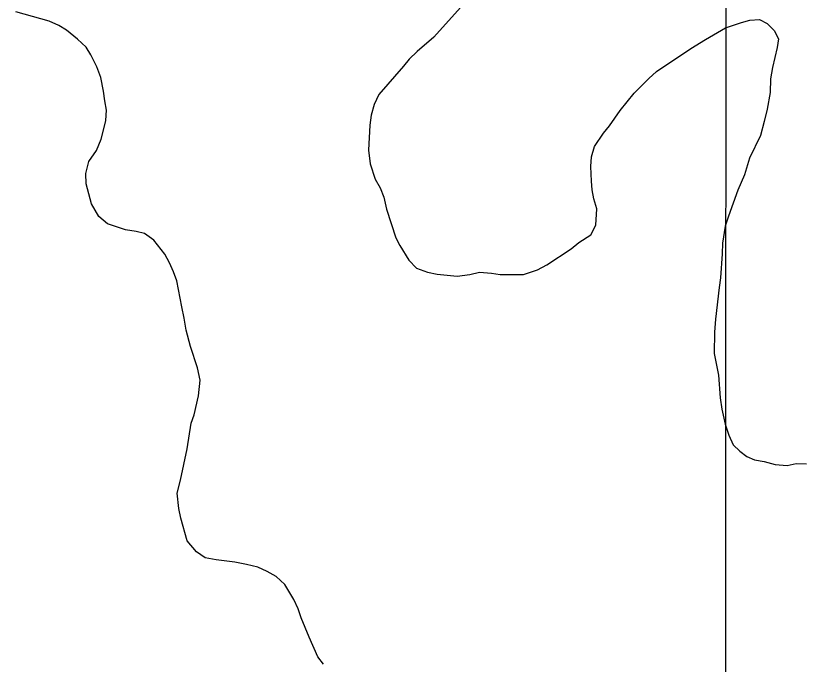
# Model space of a CAD drawing. Extents: x 3245246 to 3283090, y 806824 to 832173.
# Drawn here: x 3270111.8 to 3270391, y 827253.6 to 827484.2 of the extents above; entities that cross this region are included whole.
import ezdxf

# ---------------------------------------------------------------- set-up
doc = ezdxf.new("R2010")
doc.units = 0
for name, color, linetype in [('V-GRID-MAJR', 7, 'Continuous'), ('V-SITE-VEGE', 7, 'Continuous'), ('V-TOPO-SHOR', 7, 'Continuous')]:
    doc.layers.add(name, color=color, linetype=linetype)

msp = doc.modelspace()

# ---------------------------------------------------------------- linework, layer by layer
at = {"layer": 'V-GRID-MAJR'}
msp.add_spline([(3270359.855, 812204.147), (3270361.617, 818263.317), (3270363.381, 824325.573), (3270365.144, 830387.867), (3270365.145, 830390.912)], degree=3, dxfattribs=at)
at = {"layer": 'V-SITE-VEGE'}
for p, q in [((3270123.666, 827482.2360000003), (3270111.811, 827485.533)), ((3270269.8510000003, 827487.088), (3270260.465, 827476.569)), ((3270369.6950000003, 827481.779), (3270372.681, 827482.5210000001)), ((3270372.681, 827482.5210000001), (3270376.13, 827482.785)), ((3270376.13, 827482.785), (3270378.927, 827481.337)), ((3270127.091, 827480.622), (3270123.666, 827482.2360000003)), ((3270129.886, 827479.0190000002), (3270127.091, 827480.622)), ((3270356.923, 827475.6950000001), (3270364.0300000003, 827479.824)), ((3270364.0300000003, 827479.824), (3270369.6950000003, 827481.779)), ((3270378.927, 827481.337), (3270381.401, 827478.9530000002)), ((3270133.757, 827475.8300000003), (3270129.886, 827479.0190000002)), ((3270381.401, 827478.9530000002), (3270382.923, 827475.9570000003)), ((3270136.849, 827472.969), (3270133.757, 827475.8300000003)), ((3270260.465, 827476.569), (3270254.444, 827471.486)), ((3270351.711, 827472.4770000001), (3270356.923, 827475.6950000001)), ((3270382.923, 827475.9570000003), (3270382.413, 827472.8340000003)), ((3270138.535, 827470.282), (3270136.849, 827472.969)), ((3270254.444, 827471.486), (3270251.585, 827468.7050000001)), ((3270339.54, 827464.3470000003), (3270351.711, 827472.4770000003)), ((3270382.413, 827472.8340000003), (3270380.7460000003, 827465.807)), ((3270140.669, 827466.024), (3270138.535, 827470.282)), ((3270251.585, 827468.7050000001), (3270249.6720000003, 827466.2270000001)), ((3270142.025, 827462.2480000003), (3270140.669, 827466.024)), ((3270249.6720000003, 827466.2270000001), (3270240.917, 827456.1689999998)), ((3270380.7460000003, 827465.807), (3270380.0640000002, 827461.746)), ((3270336.843, 827461.8790000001), (3270339.54, 827464.3470000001)), ((3270143.053, 827457.378), (3270142.025, 827462.2480000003)), ((3270331.6, 827456.628), (3270336.843, 827461.8790000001)), ((3270380.0640000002, 827461.746), (3270379.9960000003, 827456.8920000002)), ((3270143.475, 827453.9270000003), (3270143.053, 827457.378)), ((3270240.917, 827456.169), (3270239.145, 827452.591)), ((3270326.6580000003, 827450.433), (3270331.6, 827456.628)), ((3270379.9960000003, 827456.8920000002), (3270378.819, 827450.957)), ((3270144.054, 827450.6290000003), (3270143.475, 827453.9270000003)), ((3270239.145, 827452.591), (3270238.154, 827448.848)), ((3270143.845, 827446.873), (3270144.054, 827450.6290000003)), ((3270238.154, 827448.848), (3270237.634, 827445.253)), ((3270322.824, 827445.006), (3270326.6580000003, 827450.433)), ((3270378.819, 827450.957), (3270377.8170000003, 827446.5870000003)), ((3270143.178, 827443.908), (3270143.845, 827446.873)), ((3270377.8170000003, 827446.5870000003), (3270376.494, 827441.594)), ((3270142.1890000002, 827440.3200000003), (3270143.178, 827443.908)), ((3270237.634, 827445.253), (3270237.1950000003, 827436.332)), ((3270320.752, 827442.3720000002), (3270322.824, 827445.006)), ((3270317.555, 827437.7170000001), (3270320.752, 827442.3720000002)), ((3270376.494, 827441.594), (3270372.623, 827433.5040000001)), ((3270140.5670000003, 827436.2710000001), (3270142.1890000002, 827440.3200000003)), ((3270316.4080000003, 827433.9730000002), (3270317.555, 827437.7170000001)), ((3270137.849, 827432.394), (3270140.5670000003, 827436.2710000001)), ((3270237.1950000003, 827436.332), (3270237.754, 827431.47)), ((3270136.6920000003, 827428.024), (3270137.849, 827432.394)), ((3270316.201, 827430.532), (3270316.4080000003, 827433.9730000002)), ((3270372.623, 827433.5040000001), (3270370.819, 827427.5770000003)), ((3270237.754, 827431.47), (3270239.559, 827426.121)), ((3270316.443, 827425.359), (3270316.201, 827430.532)), ((3270136.798, 827424.4210000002), (3270136.6920000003, 827428.024)), ((3270370.819, 827427.5770000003), (3270368.392, 827422.1290000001)), ((3270138.736, 827417.3470000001), (3270136.798, 827424.4210000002)), ((3270239.559, 827426.121), (3270241.394, 827422.963)), ((3270316.713, 827422.224), (3270316.443, 827425.359)), ((3270241.394, 827422.963), (3270242.6, 827419.655)), ((3270317.295, 827419.084), (3270316.713, 827422.224)), ((3270368.392, 827422.1290000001), (3270365.132, 827412.9360000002)), ((3270242.6, 827419.655), (3270243.636, 827415.414)), ((3270318.341, 827415.4670000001), (3270317.295, 827419.084)), ((3270141.335, 827412.77), (3270138.736, 827417.3470000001)), ((3270243.636, 827415.414), (3270246.94, 827405.188)), ((3270317.948, 827409.6780000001), (3270318.341, 827415.4670000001)), ((3270144.431, 827410.22), (3270141.335, 827412.77)), ((3270365.132, 827412.9360000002), (3270363.987, 827409.35)), ((3270150.823, 827408.094), (3270144.431, 827410.22)), ((3270154.571, 827407.417), (3270150.823, 827408.094)), ((3270157.538, 827406.7490000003), (3270154.571, 827407.4170000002)), ((3270316.176, 827406.257), (3270317.948, 827409.6780000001)), ((3270363.987, 827409.35), (3270362.961, 827403.257)), ((3270160.95, 827404.351), (3270157.538, 827406.7490000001)), ((3270164.796, 827399.4440000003), (3270160.95, 827404.351)), ((3270246.94, 827405.188), (3270248.312, 827402.5050000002)), ((3270311.91, 827403.4990000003), (3270316.176, 827406.257)), ((3270248.312, 827402.5050000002), (3270251.5270000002, 827397.2930000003)), ((3270309.217, 827401.3420000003), (3270311.91, 827403.4990000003)), ((3270362.961, 827403.257), (3270362.91, 827399.497)), ((3270166.4760000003, 827396.2880000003), (3270164.796, 827399.4440000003)), ((3270300.524, 827395.669), (3270309.217, 827401.3420000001)), ((3270362.91, 827399.497), (3270362.322, 827391.0490000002)), ((3270167.842, 827393.1360000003), (3270166.4760000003, 827396.2880000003)), ((3270251.5270000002, 827397.2930000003), (3270254.306, 827394.434)), ((3270169.0500000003, 827389.9840000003), (3270167.842, 827393.1360000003)), ((3270254.306, 827394.434), (3270258.202, 827392.9720000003)), ((3270273.2260000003, 827392.136), (3270276.683, 827393.0250000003)), ((3270276.683, 827393.0250000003), (3270280.906, 827392.6550000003)), ((3270292.332, 827392.182), (3270297.21, 827393.8360000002)), ((3270297.21, 827393.836), (3270300.524, 827395.669)), ((3270258.202, 827392.9720000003), (3270261.6380000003, 827392.296)), ((3270261.6380000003, 827392.296), (3270268.6750000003, 827391.573)), ((3270268.6750000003, 827391.573), (3270273.2260000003, 827392.136)), ((3270280.906, 827392.655), (3270284.031, 827392.1410000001)), ((3270284.031, 827392.1410000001), (3270292.332, 827392.182)), ((3270362.322, 827391.0490000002), (3270361.804, 827387.61)), ((3270170.799, 827380.723), (3270169.0500000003, 827389.9840000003)), ((3270361.804, 827387.61), (3270360.5500000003, 827376.3530000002)), ((3270171.682, 827376.637), (3270170.799, 827380.723)), ((3270172.407, 827372.4), (3270171.682, 827376.637)), ((3270360.5500000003, 827376.3530000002), (3270360.169, 827371.661)), ((3270173.892, 827366.584), (3270172.407, 827372.4)), ((3270360.169, 827371.661), (3270360.065, 827364.144)), ((3270176.4450000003, 827359.031), (3270173.892, 827366.584)), ((3270360.065, 827364.144), (3270361.525, 827356.4500000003)), ((3270177.326, 827354.633), (3270176.4450000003, 827359.031)), ((3270176.7770000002, 827349.0040000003), (3270177.326, 827354.633)), ((3270361.525, 827356.4500000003), (3270362.1950000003, 827348.295)), ((3270175.274, 827342.29), (3270176.7770000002, 827349.0040000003)), ((3270362.1950000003, 827348.295), (3270362.764, 827344.373)), ((3270362.764, 827344.373), (3270363.944, 827339.032)), ((3270174.137, 827339.331), (3270175.274, 827342.29)), ((3270172.757, 827330.2660000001), (3270174.137, 827339.331)), ((3270363.944, 827339.032), (3270365.302, 827335.098)), ((3270365.302, 827335.098), (3270366.8170000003, 827331.63)), ((3270366.8170000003, 827331.63), (3270369.136, 827329.406)), ((3270170.41, 827319.025), (3270172.757, 827330.2660000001)), ((3270369.136, 827329.406), (3270371.614, 827327.493)), ((3270371.614, 827327.493), (3270374.417, 827326.357)), ((3270374.417, 827326.357), (3270377.8540000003, 827325.683)), ((3270377.8540000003, 827325.683), (3270381.753, 827324.6900000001)), ((3270381.753, 827324.6900000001), (3270385.978, 827324.317)), ((3270385.978, 827324.317), (3270389.12, 827325.056)), ((3270389.12, 827325.056), (3270392.876, 827324.8470000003)), ((3270169.249, 827314.4990000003), (3270170.41, 827319.025)), ((3270169.8000000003, 827309.008), (3270169.249, 827314.4990000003)), ((3270170.535, 827305.5530000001), (3270169.8000000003, 827309.008)), ((3270172.771, 827297.5350000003), (3270170.535, 827305.5530000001)), ((3270176.005, 827293.574), (3270172.771, 827297.5350000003)), ((3270179.108, 827291.496), (3270176.005, 827293.574)), ((3270183.0130000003, 827290.816), (3270179.108, 827291.496)), ((3270189.737, 827289.939), (3270183.0130000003, 827290.816)), ((3270193.796, 827289.0970000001), (3270189.737, 827289.939)), ((3270197.853, 827288.1020000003), (3270193.796, 827289.0970000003)), ((3270201.122, 827286.6460000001), (3270197.853, 827288.1020000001)), ((3270204.386, 827284.8790000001), (3270201.122, 827286.6460000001)), ((3270207.4790000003, 827282.015), (3270204.386, 827284.8790000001)), ((3270210.6920000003, 827276.6480000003), (3270207.4790000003, 827282.015)), ((3270212.214, 827273.336), (3270210.6920000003, 827276.6480000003)), ((3270213.264, 827270.1900000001), (3270212.214, 827273.336)), ((3270216.144, 827263.26), (3270213.264, 827270.1900000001)), ((3270219.181, 827256.3250000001), (3270216.144, 827263.26)), ((3270221.176, 827253.6360000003), (3270219.181, 827256.3250000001))]:
    msp.add_line(p, q, dxfattribs=at)
at = {"layer": 'V-TOPO-SHOR'}
for p, q in [((3270123.666, 827482.2360000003), (3270111.811, 827485.533)), ((3270269.8510000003, 827487.088), (3270260.465, 827476.569)), ((3270369.6950000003, 827481.779), (3270372.681, 827482.5210000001)), ((3270372.681, 827482.5210000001), (3270376.13, 827482.785)), ((3270376.13, 827482.785), (3270378.927, 827481.337)), ((3270127.091, 827480.622), (3270123.666, 827482.2360000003)), ((3270129.886, 827479.0190000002), (3270127.091, 827480.622)), ((3270356.923, 827475.6950000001), (3270364.0300000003, 827479.824)), ((3270364.0300000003, 827479.824), (3270369.6950000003, 827481.779)), ((3270378.927, 827481.337), (3270381.401, 827478.9530000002)), ((3270133.757, 827475.8300000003), (3270129.886, 827479.0190000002)), ((3270381.401, 827478.9530000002), (3270382.923, 827475.9570000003)), ((3270136.849, 827472.969), (3270133.757, 827475.8300000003)), ((3270260.465, 827476.569), (3270254.444, 827471.486)), ((3270351.711, 827472.4770000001), (3270356.923, 827475.6950000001)), ((3270382.923, 827475.9570000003), (3270382.413, 827472.8340000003)), ((3270138.535, 827470.282), (3270136.849, 827472.969)), ((3270254.444, 827471.486), (3270251.585, 827468.7050000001)), ((3270339.54, 827464.3470000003), (3270351.711, 827472.4770000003)), ((3270382.413, 827472.8340000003), (3270380.7460000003, 827465.807)), ((3270140.669, 827466.024), (3270138.535, 827470.282)), ((3270251.585, 827468.7050000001), (3270249.6720000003, 827466.2270000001)), ((3270142.025, 827462.2480000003), (3270140.669, 827466.024)), ((3270249.6720000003, 827466.2270000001), (3270240.917, 827456.1689999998)), ((3270380.7460000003, 827465.807), (3270380.0640000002, 827461.746)), ((3270336.843, 827461.8790000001), (3270339.54, 827464.3470000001)), ((3270143.053, 827457.378), (3270142.025, 827462.2480000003)), ((3270331.6, 827456.628), (3270336.843, 827461.8790000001)), ((3270380.0640000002, 827461.746), (3270379.9960000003, 827456.8920000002)), ((3270143.475, 827453.9270000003), (3270143.053, 827457.378)), ((3270240.917, 827456.169), (3270239.145, 827452.591)), ((3270326.6580000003, 827450.433), (3270331.6, 827456.628)), ((3270379.9960000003, 827456.8920000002), (3270378.819, 827450.957)), ((3270144.054, 827450.6290000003), (3270143.475, 827453.9270000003)), ((3270239.145, 827452.591), (3270238.154, 827448.848)), ((3270143.845, 827446.873), (3270144.054, 827450.6290000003)), ((3270238.154, 827448.848), (3270237.634, 827445.253)), ((3270322.824, 827445.006), (3270326.6580000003, 827450.433)), ((3270378.819, 827450.957), (3270377.8170000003, 827446.5870000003)), ((3270143.178, 827443.908), (3270143.845, 827446.873)), ((3270377.8170000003, 827446.5870000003), (3270376.494, 827441.594)), ((3270142.1890000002, 827440.3200000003), (3270143.178, 827443.908)), ((3270237.634, 827445.253), (3270237.1950000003, 827436.332)), ((3270320.752, 827442.3720000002), (3270322.824, 827445.006)), ((3270317.555, 827437.7170000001), (3270320.752, 827442.3720000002)), ((3270376.494, 827441.594), (3270372.623, 827433.5040000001)), ((3270140.5670000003, 827436.2710000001), (3270142.1890000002, 827440.3200000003)), ((3270316.4080000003, 827433.9730000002), (3270317.555, 827437.7170000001)), ((3270137.849, 827432.394), (3270140.5670000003, 827436.2710000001)), ((3270237.1950000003, 827436.332), (3270237.754, 827431.47)), ((3270136.6920000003, 827428.024), (3270137.849, 827432.394)), ((3270316.201, 827430.532), (3270316.4080000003, 827433.9730000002)), ((3270372.623, 827433.5040000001), (3270370.819, 827427.5770000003)), ((3270237.754, 827431.47), (3270239.559, 827426.121)), ((3270316.443, 827425.359), (3270316.201, 827430.532)), ((3270136.798, 827424.4210000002), (3270136.6920000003, 827428.024)), ((3270370.819, 827427.5770000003), (3270368.392, 827422.1290000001)), ((3270138.736, 827417.3470000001), (3270136.798, 827424.4210000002)), ((3270239.559, 827426.121), (3270241.394, 827422.963)), ((3270316.713, 827422.224), (3270316.443, 827425.359)), ((3270241.394, 827422.963), (3270242.6, 827419.655)), ((3270317.295, 827419.084), (3270316.713, 827422.224)), ((3270368.392, 827422.1290000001), (3270365.132, 827412.9360000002)), ((3270242.6, 827419.655), (3270243.636, 827415.414)), ((3270318.341, 827415.4670000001), (3270317.295, 827419.084)), ((3270141.335, 827412.77), (3270138.736, 827417.3470000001)), ((3270243.636, 827415.414), (3270246.94, 827405.188)), ((3270317.948, 827409.6780000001), (3270318.341, 827415.4670000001)), ((3270144.431, 827410.22), (3270141.335, 827412.77)), ((3270365.132, 827412.9360000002), (3270363.987, 827409.35)), ((3270150.823, 827408.094), (3270144.431, 827410.22)), ((3270154.571, 827407.417), (3270150.823, 827408.094)), ((3270157.538, 827406.7490000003), (3270154.571, 827407.4170000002)), ((3270316.176, 827406.257), (3270317.948, 827409.6780000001)), ((3270363.987, 827409.35), (3270362.961, 827403.257)), ((3270160.95, 827404.351), (3270157.538, 827406.7490000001)), ((3270164.796, 827399.4440000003), (3270160.95, 827404.351)), ((3270246.94, 827405.188), (3270248.312, 827402.5050000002)), ((3270311.91, 827403.4990000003), (3270316.176, 827406.257)), ((3270248.312, 827402.5050000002), (3270251.5270000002, 827397.2930000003)), ((3270309.217, 827401.3420000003), (3270311.91, 827403.4990000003)), ((3270362.961, 827403.257), (3270362.91, 827399.497)), ((3270166.4760000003, 827396.2880000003), (3270164.796, 827399.4440000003)), ((3270300.524, 827395.669), (3270309.217, 827401.3420000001)), ((3270362.91, 827399.497), (3270362.322, 827391.0490000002)), ((3270167.842, 827393.1360000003), (3270166.4760000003, 827396.2880000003)), ((3270251.5270000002, 827397.2930000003), (3270254.306, 827394.434)), ((3270169.0500000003, 827389.9840000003), (3270167.842, 827393.1360000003)), ((3270254.306, 827394.434), (3270258.202, 827392.9720000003)), ((3270273.2260000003, 827392.136), (3270276.683, 827393.0250000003)), ((3270276.683, 827393.0250000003), (3270280.906, 827392.6550000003)), ((3270292.332, 827392.182), (3270297.21, 827393.8360000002)), ((3270297.21, 827393.836), (3270300.524, 827395.669)), ((3270258.202, 827392.9720000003), (3270261.6380000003, 827392.296)), ((3270261.6380000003, 827392.296), (3270268.6750000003, 827391.573)), ((3270268.6750000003, 827391.573), (3270273.2260000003, 827392.136)), ((3270280.906, 827392.655), (3270284.031, 827392.1410000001)), ((3270284.031, 827392.1410000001), (3270292.332, 827392.182)), ((3270362.322, 827391.0490000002), (3270361.804, 827387.61)), ((3270170.799, 827380.723), (3270169.0500000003, 827389.9840000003)), ((3270361.804, 827387.61), (3270360.5500000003, 827376.3530000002)), ((3270171.682, 827376.637), (3270170.799, 827380.723)), ((3270172.407, 827372.4), (3270171.682, 827376.637)), ((3270360.5500000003, 827376.3530000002), (3270360.169, 827371.661)), ((3270173.892, 827366.584), (3270172.407, 827372.4)), ((3270360.169, 827371.661), (3270360.065, 827364.144)), ((3270176.4450000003, 827359.031), (3270173.892, 827366.584)), ((3270360.065, 827364.144), (3270361.525, 827356.4500000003)), ((3270177.326, 827354.633), (3270176.4450000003, 827359.031)), ((3270176.7770000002, 827349.0040000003), (3270177.326, 827354.633)), ((3270361.525, 827356.4500000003), (3270362.1950000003, 827348.295)), ((3270175.274, 827342.29), (3270176.7770000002, 827349.0040000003)), ((3270362.1950000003, 827348.295), (3270362.764, 827344.373)), ((3270362.764, 827344.373), (3270363.944, 827339.032)), ((3270174.137, 827339.331), (3270175.274, 827342.29)), ((3270172.757, 827330.2660000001), (3270174.137, 827339.331)), ((3270363.944, 827339.032), (3270365.302, 827335.098)), ((3270365.302, 827335.098), (3270366.8170000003, 827331.63)), ((3270366.8170000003, 827331.63), (3270369.136, 827329.406)), ((3270170.41, 827319.025), (3270172.757, 827330.2660000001)), ((3270369.136, 827329.406), (3270371.614, 827327.493)), ((3270371.614, 827327.493), (3270374.417, 827326.357)), ((3270374.417, 827326.357), (3270377.8540000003, 827325.683)), ((3270377.8540000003, 827325.683), (3270381.753, 827324.6900000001)), ((3270381.753, 827324.6900000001), (3270385.978, 827324.317)), ((3270385.978, 827324.317), (3270389.12, 827325.056)), ((3270389.12, 827325.056), (3270392.876, 827324.8470000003)), ((3270169.249, 827314.4990000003), (3270170.41, 827319.025)), ((3270169.8000000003, 827309.008), (3270169.249, 827314.4990000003)), ((3270170.535, 827305.5530000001), (3270169.8000000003, 827309.008)), ((3270172.771, 827297.5350000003), (3270170.535, 827305.5530000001)), ((3270176.005, 827293.574), (3270172.771, 827297.5350000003)), ((3270179.108, 827291.496), (3270176.005, 827293.574)), ((3270183.0130000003, 827290.816), (3270179.108, 827291.496)), ((3270189.737, 827289.939), (3270183.0130000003, 827290.816)), ((3270193.796, 827289.0970000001), (3270189.737, 827289.939)), ((3270197.853, 827288.1020000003), (3270193.796, 827289.0970000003)), ((3270201.122, 827286.6460000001), (3270197.853, 827288.1020000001)), ((3270204.386, 827284.8790000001), (3270201.122, 827286.6460000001)), ((3270207.4790000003, 827282.015), (3270204.386, 827284.8790000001)), ((3270210.6920000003, 827276.6480000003), (3270207.4790000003, 827282.015)), ((3270212.214, 827273.336), (3270210.6920000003, 827276.6480000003)), ((3270213.264, 827270.1900000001), (3270212.214, 827273.336)), ((3270216.144, 827263.26), (3270213.264, 827270.1900000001)), ((3270219.181, 827256.3250000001), (3270216.144, 827263.26)), ((3270221.176, 827253.6360000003), (3270219.181, 827256.3250000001))]:
    msp.add_line(p, q, dxfattribs=at)

doc.saveas('drawing.dxf')
